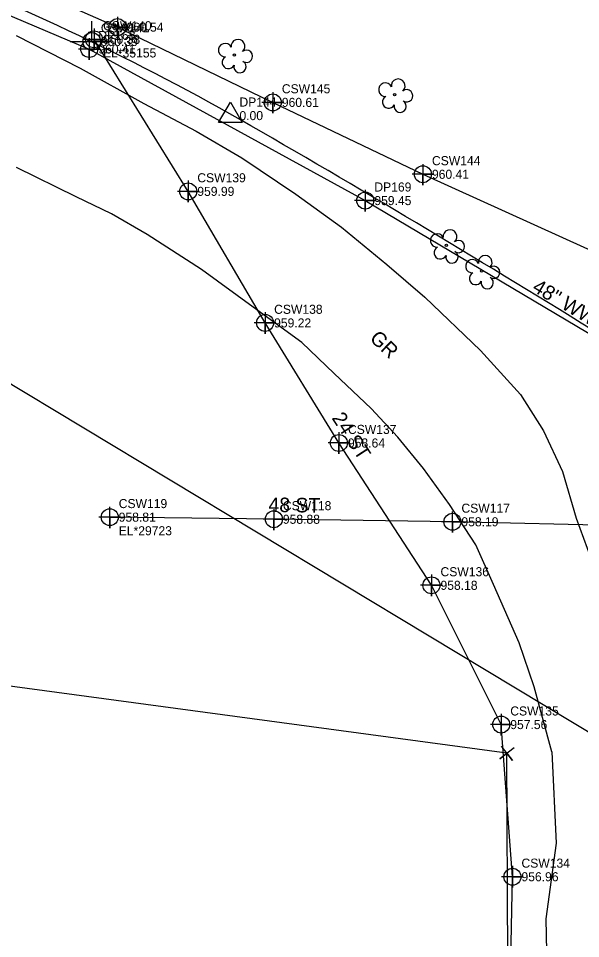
# Model space of a CAD drawing. Extents: x 1182322 to 1186765, y 572295 to 575411.
# Drawn here: x 1183745.3 to 1183900.4, y 573854 to 574107.9 of the extents above; entities that cross this region are included whole.
import ezdxf

# ---------------------------------------------------------------- set-up
doc = ezdxf.new("R2010")
doc.units = 0
for name, color, linetype in [('COGO Default Chain', 7, 'Continuous'), ('Exist Horizontal Alignment', 7, 'Continuous'), ('Exist Other Culture Fence Line', 7, 'Continuous'), ('Exist Other Culture Fence Line Cogo Elevation', 7, 'Continuous'), ('Exist Other Culture Fence Line Cogo Number', 7, 'Continuous'), ('Exist Other Culture Fence Line Cogo Point CELL', 7, 'Continuous'), ('Exist Other Culture Fence Line Text', 7, 'Continuous'), ('Exist Property Corner CELL', 7, 'Continuous'), ('Exist Property Line', 7, 'Continuous'), ('Exist Right of Way Line', 7, 'Continuous'), ('Exist Right of Way Monument CELL', 7, 'Continuous'), ('Exist Right of Way Monument Cogo Elevation', 7, 'Continuous'), ('Exist Right of Way Monument Cogo Number', 7, 'Continuous'), ('Exist Roads Soil', 7, 'Continuous'), ('Exist Roads Soil Text', 7, 'Continuous'), ('Exist Utilities Power Joint Use Telephone CELL', 7, 'Continuous'), ('Exist Utilities Power Joint Use Telephone Cogo Elevation', 7, 'Continuous'), ('Exist Utilities Power Joint Use Telephone Cogo Number', 7, 'Continuous'), ('Exist Utilities Telephone UG Conduit SUE LOS B', 7, 'Continuous'), ('Exist Utilities Telephone UG Conduit SUE LOS B Cogo Comment', 7, 'Continuous'), ('Exist Utilities Telephone UG Conduit SUE LOS B Cogo Elevation', 7, 'Continuous'), ('Exist Utilities Telephone UG Conduit SUE LOS B Cogo Number', 7, 'Continuous'), ('Exist Utilities Telephone UG Conduit SUE LOS B Cogo Point CELL', 7, 'Continuous'), ('Exist Utilities Telephone UG Conduit SUE LOS B Text', 7, 'Continuous'), ('Exist Utilities Telephone UG FO SUE LOS C', 7, 'Continuous'), ('Exist Utilities Telephone UG FO SUE LOS C Cogo Comment', 7, 'Continuous'), ('Exist Utilities Telephone UG FO SUE LOS C Cogo Elevation', 7, 'Continuous'), ('Exist Utilities Telephone UG FO SUE LOS C Cogo Number', 7, 'Continuous'), ('Exist Utilities Telephone UG FO SUE LOS C Cogo Point CELL', 7, 'Continuous'), ('Exist Utilities Telephone UG FO SUE LOS C Text', 7, 'Continuous'), ('Exist Vegetation Tree CELL', 7, 'Continuous'), ('Sheet Layout Plan Border', 7, 'Continuous')]:
    doc.layers.add(name, color=color, linetype=linetype)

msp = doc.modelspace()

# ---------------------------------------------------------------- linework, layer by layer
at = {"layer": 'COGO Default Chain'}
msp.add_arc((1182063.85, 571051.5), 3582.07, 58.1119, 59.97226, dxfattribs=at)
at = {"layer": 'Exist Horizontal Alignment'}
msp.add_arc((1182063.85, 571051.5), 3582.07, 58.1119, 59.97226, dxfattribs=at)
at = {"layer": 'Exist Other Culture Fence Line'}
msp.add_lwpolyline([(1182431.26, 574477.6), (1182493.19, 574461.53), (1182576.37, 574440.23), (1182660.35, 574418.61), (1182745.71, 574396.94), (1182831.35, 574374.93), (1182917.06, 574353.23), (1182998.89, 574331.88), (1183080.06, 574310.08), (1183166.11, 574287.18), (1183252.15, 574263.83), (1183335.82, 574241.7), (1183417.69, 574219.73), (1183503.47, 574196.43), (1183592.65, 574167.54), (1183679.28, 574135.7), (1183764.86, 574099.44), (1183841.01, 574057.63), (1183931.32, 574004.09)], dxfattribs=at)
at = {"layer": 'Exist Other Culture Fence Line Cogo Point CELL'}
for points in [[(1183764.86, 574102.44), (1183764.86, 574096.44), (1183764.86, 574099.44), (1183767.86, 574099.44), (1183761.86, 574099.44)], [(1183841.01, 574060.63), (1183841.01, 574054.63), (1183841.01, 574057.63), (1183844.01, 574057.63), (1183838.01, 574057.63)]]:
    msp.add_lwpolyline(points, dxfattribs=at)
for centre in [(1183764.86, 574099.44), (1183841.01, 574057.63)]:
    msp.add_circle(centre, 2.34, dxfattribs=at)
at = {"layer": 'Exist Property Corner CELL'}
msp.add_line((1183880.08, 573905.18), (1183880.08, 573905.18), dxfattribs=at)
msp.add_lwpolyline([(1183882.07, 573906.69), (1183878.09, 573903.66), (1183880.08, 573905.18), (1183881.6, 573903.19), (1183878.57, 573907.17)], dxfattribs=at)
at = {"layer": 'Exist Property Line'}
for p, q in [((1183880.08, 573905.18), (1183453.41, 573962.83)), ((1183882.9, 573249), (1183880.08, 573905.18))]:
    msp.add_line(p, q, dxfattribs=at)
at = {"layer": 'Exist Right of Way Line'}
for centre, radius, start, end in [((1183856.39, 574152.8), 88, 239.9723, 239.9723), ((1183452.67, 573454.31), 718.77, 59.97226, 68.49303), ((1182063.85, 571051.5), 3494.07, 58.1119, 59.97226)]:
    msp.add_arc(centre, radius, start, end, dxfattribs=at)
at = {"layer": 'Exist Right of Way Monument CELL'}
msp.add_line((1183803.79, 574081.07), (1183803.79, 574081.07), dxfattribs=at)
msp.add_lwpolyline([(1183800.54, 574079.18), (1183803.79, 574084.82), (1183807.04, 574079.18)], close=True, dxfattribs=at)
at = {"layer": 'Exist Roads Soil'}
for points in [[(1183744.64, 574103.16), (1183762.37, 574094.18), (1183779.88, 574084.39), (1183794.39, 574076.82), (1183806.99, 574069.39), (1183821.88, 574059.42), (1183834.45, 574050.34), (1183846.93, 574040.04), (1183857.42, 574030.99), (1183872.81, 574016.3), (1183883.86, 574004.18), (1183890.16, 573994.07), (1183895.44, 573982.91), (1183899.22, 573969.98), (1183903.21, 573958.97), (1183906.09, 573946.12), (1183905.79, 573933.74)], [(1183892.49, 573905.53), (1183887.6, 573923.49), (1183883.47, 573935.64), (1183876.37, 573951.75), (1183871.51, 573962.65), (1183864.26, 573973.8), (1183857.1, 573983.69), (1183850.03, 573992.35), (1183842.6, 574000.24), (1183832.45, 574009.94), (1183823.51, 574018.45), (1183810.08, 574028.24), (1183795.86, 574038.66), (1183780.78, 574048.27), (1183771, 574053.95), (1183761.2, 574058.71), (1183744.74, 574066.75)], [(1183892.49, 573905.53), (1183893.7, 573880.39), (1183890.82, 573859.51), (1183891.04, 573850.53), (1183892.02, 573822.86), (1183891.9, 573782.73), (1183892.26, 573744.9), (1183895.6, 573744.41)]]:
    msp.add_lwpolyline(points, dxfattribs=at)
at = {"layer": 'Exist Utilities Power Joint Use Telephone CELL'}
msp.add_line((1183765.54, 574101.51), (1183765.54, 574101.51), dxfattribs=at)
msp.add_lwpolyline([(1183759.6, 574101.51), (1183770.94, 574101.47), (1183765.54, 574101.49), (1183765.54, 574107.14)], dxfattribs=at)
msp.add_circle((1183765.54, 574101.52), 2.45, dxfattribs=at)
at = {"layer": 'Exist Utilities Telephone UG Conduit SUE LOS B'}
for points in [[(1183184.2, 574290.24), (1183230.46, 574277.8), (1183276.74, 574264.86), (1183322.88, 574252.13), (1183369.36, 574239.84), (1183416.41, 574227.82), (1183461.9, 574217.61), (1183507.97, 574205.1), (1183555.78, 574190.97), (1183600.29, 574174.7), (1183642.38, 574158.78), (1183685.83, 574141.54), (1183729.44, 574124.53), (1183772.61, 574105.48), (1183815.48, 574084.72), (1183856.9, 574064.89), (1183910.26, 574040.72), (1183938.65, 574025.64), (1184017.13, 573974.93), (1184056.25, 573949.51), (1184095.95, 573918.75), (1184120.25, 573896.12), (1184153.18, 573876.37), (1184177.6, 573863.32)], [(1183913, 573967.93), (1183865.04, 573969.03), (1183815.77, 573969.72), (1183770.48, 573970.3)]]:
    msp.add_lwpolyline(points, dxfattribs=at)
at = {"layer": 'Exist Utilities Telephone UG Conduit SUE LOS B Cogo Point CELL'}
for points in [[(1183772.6, 574108.3), (1183772.63, 574102.48), (1183772.61, 574105.48), (1183775.63, 574105.48), (1183769.63, 574105.48)], [(1183815.46, 574087.53), (1183815.49, 574081.72), (1183815.48, 574084.72), (1183818.49, 574084.72), (1183812.49, 574084.72)], [(1183856.88, 574067.7), (1183856.91, 574061.89), (1183856.9, 574064.89), (1183859.91, 574064.89), (1183853.91, 574064.89)], [(1183770.46, 573973.11), (1183770.5, 573967.3), (1183770.48, 573970.3), (1183773.5, 573970.3), (1183767.5, 573970.3)], [(1183815.76, 573972.54), (1183815.79, 573966.72), (1183815.77, 573969.72), (1183818.79, 573969.72), (1183812.79, 573969.72)], [(1183865.02, 573971.84), (1183865.05, 573966.03), (1183865.04, 573969.03), (1183868.05, 573969.03), (1183862.05, 573969.03)]]:
    msp.add_lwpolyline(points, dxfattribs=at)
for centre in [(1183772.63, 574105.48), (1183815.49, 574084.72), (1183856.91, 574064.89), (1183770.5, 573970.3), (1183815.79, 573969.72), (1183865.05, 573969.03)]:
    msp.add_circle(centre, 2.34, dxfattribs=at)
at = {"layer": 'Exist Utilities Telephone UG FO SUE LOS C'}
msp.add_lwpolyline([(1183880.14, 573689.54), (1183880.21, 573736.69), (1183881.09, 573779.07), (1183880.73, 573825.31), (1183881.6, 573871.11), (1183878.51, 573913.09), (1183859.26, 573951.5), (1183833.73, 573990.76), (1183813.35, 574023.89), (1183792.16, 574060.17), (1183766.16, 574102.11)], dxfattribs=at)
at = {"layer": 'Exist Utilities Telephone UG FO SUE LOS C Cogo Point CELL'}
for points in [[(1183766.16, 574105.11), (1183766.16, 574099.11), (1183766.16, 574102.11), (1183769.16, 574102.11), (1183763.16, 574102.11)], [(1183792.16, 574063.17), (1183792.16, 574057.17), (1183792.16, 574060.17), (1183795.16, 574060.17), (1183789.16, 574060.17)], [(1183813.35, 574026.89), (1183813.35, 574020.89), (1183813.35, 574023.89), (1183816.35, 574023.89), (1183810.35, 574023.89)], [(1183833.73, 573993.76), (1183833.73, 573987.76), (1183833.73, 573990.76), (1183836.73, 573990.76), (1183830.73, 573990.76)], [(1183859.26, 573954.5), (1183859.26, 573948.5), (1183859.26, 573951.5), (1183862.26, 573951.5), (1183856.26, 573951.5)], [(1183878.51, 573916.09), (1183878.51, 573910.09), (1183878.51, 573913.09), (1183881.51, 573913.09), (1183875.51, 573913.09)], [(1183881.6, 573874.11), (1183881.6, 573868.11), (1183881.6, 573871.11), (1183884.6, 573871.11), (1183878.6, 573871.11)]]:
    msp.add_lwpolyline(points, dxfattribs=at)
for centre in [(1183766.16, 574102.11), (1183792.16, 574060.17), (1183813.35, 574023.89), (1183833.73, 573990.76), (1183859.26, 573951.5), (1183878.51, 573913.09), (1183881.6, 573871.11)]:
    msp.add_circle(centre, 2.34, dxfattribs=at)
at = {"layer": 'Exist Vegetation Tree CELL'}
for p, q in [((1183804.89, 574097.77), (1183804.89, 574097.77)), ((1183849.09, 574086.86), (1183849.09, 574086.86)), ((1183863.37, 574045.27), (1183863.37, 574045.27)), ((1183873.1, 574038.17), (1183873.1, 574038.17))]:
    msp.add_line(p, q, dxfattribs=at)
for centre in [(1183804.89, 574097.77), (1183849.09, 574086.86), (1183863.37, 574045.27), (1183873.1, 574038.17)]:
    msp.add_circle(centre, 0.326, dxfattribs=at)
for centre, radius, start, end in [((1183802.33, 574099.13), 1.86, 24.5374, 274.0857), ((1183805.89, 574100.19), 1.9, 311.4735, 188.5723), ((1183808.22, 574097.44), 1.7, 235.6545, 128.9324), ((1183803.25, 574095.74), 1.73, 117.036, 333.7181), ((1183806.43, 574094.57), 1.69, 165.9394, 60.6034), ((1183850.09, 574089.28), 1.9, 311.4735, 188.5723), ((1183846.53, 574088.22), 1.86, 24.5374, 274.0857), ((1183847.44, 574084.83), 1.73, 117.036, 333.7181), ((1183852.42, 574086.53), 1.7, 235.6545, 128.9324), ((1183850.63, 574083.66), 1.69, 165.9394, 60.6034), ((1183860.82, 574046.63), 1.86, 24.5374, 274.0857), ((1183864.38, 574047.69), 1.9, 311.4735, 188.5723), ((1183866.71, 574044.94), 1.7, 235.6545, 128.9324), ((1183861.73, 574043.24), 1.73, 117.036, 333.7181), ((1183864.92, 574042.07), 1.69, 165.9394, 60.6034), ((1183870.54, 574039.53), 1.86, 24.5374, 274.0857), ((1183874.1, 574040.59), 1.9, 311.4735, 188.5723), ((1183871.45, 574036.15), 1.73, 117.036, 333.7181), ((1183876.43, 574037.84), 1.7, 235.6545, 128.9324), ((1183874.64, 574034.97), 1.69, 165.9394, 60.6034)]:
    msp.add_arc(centre, radius, start, end, dxfattribs=at)
at = {"layer": 'Sheet Layout Plan Border'}
msp.add_line((1184011.14, 573845.69), (1183494.54, 574156.56), dxfattribs=at)

# ---------------------------------------------------------------- texts
at = {"layer": 'Exist Other Culture Fence Line Cogo Elevation'}
for s, p in [('960.41', (1183767.36, 574098.19)), ('959.45', (1183843.51, 574056.38))]:
    msp.add_text(s, height=2.5, dxfattribs=at).set_placement(p)
at = {"layer": 'Exist Other Culture Fence Line Cogo Number'}
for s, p in [('DP168', (1183767.36, 574101.94)), ('DP169', (1183843.51, 574060.13))]:
    msp.add_text(s, height=2.5, dxfattribs=at).set_placement(p)
at = {"layer": 'Exist Other Culture Fence Line Text'}
msp.add_text('48" WW W/1SBW', height=4, rotation=329.3421, dxfattribs=at).set_placement((1183886.79, 574032.81))
at = {"layer": 'Exist Right of Way Monument Cogo Elevation'}
msp.add_text('0.00', height=2.5, dxfattribs=at).set_placement((1183806.29, 574079.82))
at = {"layer": 'Exist Right of Way Monument Cogo Number'}
msp.add_text('DP144', height=2.5, dxfattribs=at).set_placement((1183806.29, 574083.57))
at = {"layer": 'Exist Roads Soil Text'}
msp.add_text('GR', height=4, rotation=316.2891, dxfattribs=at).set_placement((1183841.98, 574019.32))
at = {"layer": 'Exist Utilities Power Joint Use Telephone Cogo Elevation'}
msp.add_text('960.39', height=2.5, dxfattribs=at).set_placement((1183768.04, 574100.26))
at = {"layer": 'Exist Utilities Power Joint Use Telephone Cogo Number'}
msp.add_text('CSW141', height=2.5, dxfattribs=at).set_placement((1183768.04, 574104.01))
at = {"layer": 'Exist Utilities Telephone UG Conduit SUE LOS B Cogo Comment'}
msp.add_text('EL*29723', height=2.5, dxfattribs=at).set_placement((1183772.98, 573965.3))
at = {"layer": 'Exist Utilities Telephone UG Conduit SUE LOS B Cogo Elevation'}
for s, p in [('960.54', (1183775.11, 574104.23)), ('960.61', (1183817.98, 574083.47)), ('960.41', (1183859.4, 574063.64)), ('958.81', (1183772.98, 573969.05)), ('958.88', (1183818.27, 573968.47)), ('958.19', (1183867.54, 573967.78))]:
    msp.add_text(s, height=2.5, dxfattribs=at).set_placement(p)
at = {"layer": 'Exist Utilities Telephone UG Conduit SUE LOS B Cogo Number'}
for s, p in [('CSW145', (1183817.98, 574087.22)), ('CSW144', (1183859.4, 574067.39)), ('CSW119', (1183772.98, 573972.8)), ('CSW118', (1183818.27, 573972.22)), ('CSW117', (1183867.54, 573971.53))]:
    msp.add_text(s, height=2.5, dxfattribs=at).set_placement(p)
at = {"layer": 'Exist Utilities Telephone UG Conduit SUE LOS B Text'}
msp.add_text('48 ST', height=4, rotation=359.1877, dxfattribs=at).set_placement((1183814.28, 573971.75))
at = {"layer": 'Exist Utilities Telephone UG FO SUE LOS C Cogo Comment'}
msp.add_text('EL*35155', height=2.5, dxfattribs=at).set_placement((1183768.66, 574097.11))
at = {"layer": 'Exist Utilities Telephone UG FO SUE LOS C Cogo Elevation'}
for s, p in [('960.38', (1183768.66, 574100.86)), ('959.99', (1183794.66, 574058.92)), ('959.22', (1183815.85, 574022.64)), ('958.64', (1183836.23, 573989.51)), ('958.18', (1183861.76, 573950.25)), ('957.56', (1183881.01, 573911.84)), ('956.96', (1183884.1, 573869.86))]:
    msp.add_text(s, height=2.5, dxfattribs=at).set_placement(p)
at = {"layer": 'Exist Utilities Telephone UG FO SUE LOS C Cogo Number'}
for s, p in [('CSW140', (1183768.66, 574104.61)), ('CSW139', (1183794.66, 574062.67)), ('CSW138', (1183815.85, 574026.39)), ('CSW137', (1183836.23, 573993.26)), ('CSW136', (1183861.76, 573954)), ('CSW135', (1183881.01, 573915.59)), ('CSW134', (1183884.1, 573873.61))]:
    msp.add_text(s, height=2.5, dxfattribs=at).set_placement(p)
at = {"layer": 'Exist Utilities Telephone UG FO SUE LOS C Text'}
msp.add_text('24 ST', height=4, rotation=303.037, dxfattribs=at).set_placement((1183831.63, 573997.65))

doc.saveas('drawing.dxf')
